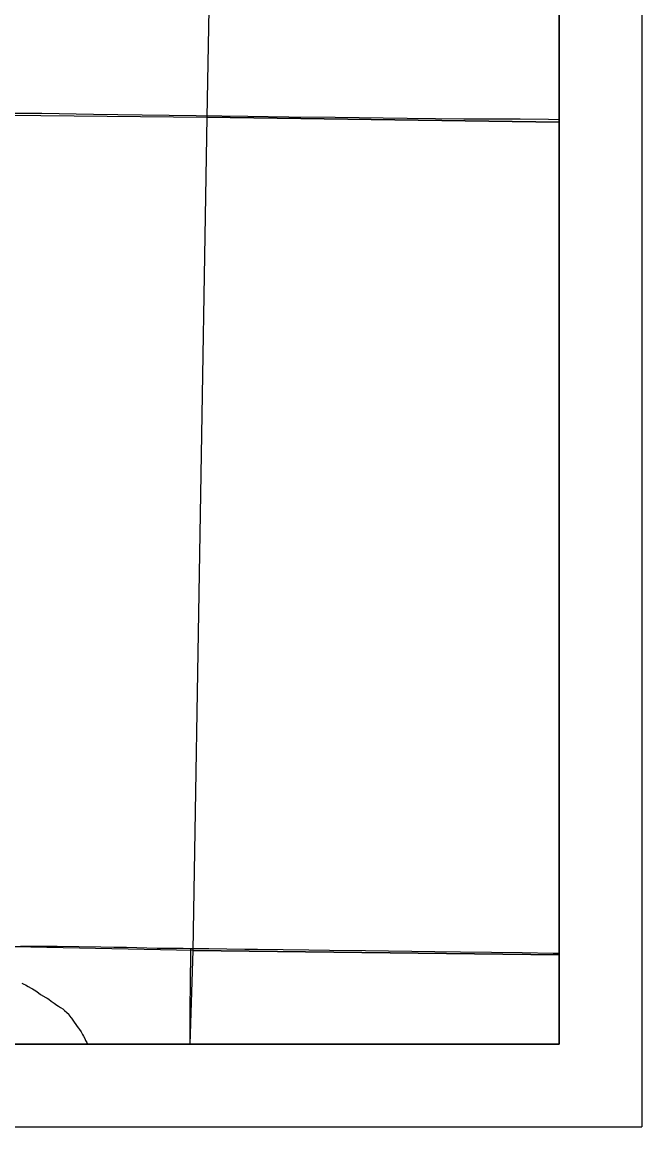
# Model space of a CAD drawing. Extents: x -209 to 4852, y 0 to 905.
# Drawn here: x -84.22 to -69.23, y 277.92 to 304.63 of the extents above; entities that cross this region are included whole.
import ezdxf

# ---------------------------------------------------------------- set-up
doc = ezdxf.new("R2010")
doc.units = 0
for name, color, linetype in [('Default', 7, 'Continuous'), ('GM_X_Adjacent_County_Text', 7, 'Continuous'), ('GM_X_County_Road', 7, 'Continuous'), ('GM_X_County_Road_Text', 7, 'Continuous'), ('GM_X_County_ROW', 7, 'Continuous'), ('GM_X_County_Subdivision_Text', 7, 'Continuous'), ('GM_X_Minor_Lake_Text', 7, 'Continuous'), ('GM_X_Minor_River', 7, 'Continuous'), ('GM_X_Minor_River_Text', 7, 'Continuous'), ('SH_Data', 7, 'Continuous')]:
    doc.layers.add(name, color=color, linetype=linetype)

msp = doc.modelspace()

# ---------------------------------------------------------------- linework, layer by layer
at = {"layer": 'Default'}
for points in [[(-207.234, 415.916), (-71.234, 415.916), (-71.234, 279.916), (-207.234, 279.916)], [(-71.234, 279.916), (-71.234, 415.916), (-207.234, 415.916), (-207.234, 279.916)]]:
    msp.add_lwpolyline(points, close=True, dxfattribs=at)
at = {"layer": 'GM_X_Adjacent_County_Text'}
msp.add_lwpolyline([(-100.12, 279.916), (-71.234, 279.916), (-71.234, 415.916), (-98.012, 415.916), (-98.074, 413.078), (-98.091, 408.753), (-98.174, 402.771), (-98.23, 398.743), (-98.371, 392.978), (-98.564, 385.071), (-98.799, 375.44), (-98.839, 372.823), (-99.362, 344.63), (-99.537, 322.581), (-99.585, 312.422), (-99.842, 308.938), (-99.816, 306.687), (-99.81, 305.088), (-99.838, 302.628), (-99.907, 296.469), (-99.833, 295.315)], close=True, dxfattribs=at)
msp.add_lwpolyline([(-100.12, 279.916), (-71.234, 279.916), (-71.234, 415.916), (-98.012, 415.916), (-98.074, 413.078), (-98.091, 408.753), (-98.174, 402.771), (-98.23, 398.743), (-98.371, 392.978), (-98.564, 385.071), (-98.799, 375.44), (-98.839, 372.823), (-99.362, 344.63), (-99.537, 322.581), (-99.585, 312.422), (-99.842, 308.938), (-99.816, 306.687), (-99.81, 305.088), (-99.838, 302.628), (-99.907, 296.469), (-99.833, 295.315)], close=True, dxfattribs=at)
msp.add_lwpolyline([(-100.12, 279.916), (-71.234, 279.916), (-71.234, 415.916), (-98.012, 415.916), (-98.074, 413.078), (-98.091, 408.753), (-98.174, 402.771), (-98.23, 398.743), (-98.371, 392.978), (-98.564, 385.071), (-98.799, 375.44), (-98.839, 372.823), (-99.362, 344.63), (-99.537, 322.581), (-99.585, 312.422), (-99.842, 308.938), (-99.816, 306.687), (-99.81, 305.088), (-99.838, 302.628), (-99.907, 296.469), (-99.833, 295.315)], close=True, dxfattribs=at)
msp.add_lwpolyline([(-100.12, 279.916), (-71.234, 279.916), (-71.234, 415.916), (-98.012, 415.916), (-98.074, 413.078), (-98.091, 408.753), (-98.174, 402.771), (-98.23, 398.743), (-98.371, 392.978), (-98.564, 385.071), (-98.799, 375.44), (-98.839, 372.823), (-99.362, 344.63), (-99.537, 322.581), (-99.585, 312.422), (-99.842, 308.938), (-99.816, 306.687), (-99.81, 305.088), (-99.838, 302.628), (-99.907, 296.469), (-99.833, 295.315)], close=True, dxfattribs=at)
at = {"layer": 'GM_X_County_Road'}
for points in [[(-84.222, 281.391), (-84.176, 281.368), (-84.138, 281.352), (-84.071, 281.313), (-84.003, 281.274), (-83.965, 281.251), (-83.927, 281.227), (-83.86, 281.188), (-83.777, 281.119), (-83.649, 281.048), (-83.611, 281.025), (-83.574, 281.002), (-83.513, 280.955), (-83.446, 280.909)], [(-83.446, 280.909), (-83.378, 280.862), (-83.34, 280.839), (-83.288, 280.807), (-83.235, 280.769), (-83.19, 280.73), (-83.137, 280.684), (-83.092, 280.645), (-83.078, 280.607), (-83.025, 280.545), (-82.995, 280.499), (-82.958, 280.445), (-82.921, 280.392), (-82.884, 280.345), (-82.854, 280.307), (-82.832, 280.269), (-82.794, 280.215), (-82.757, 280.154), (-82.735, 280.108), (-82.705, 280.054), (-82.683, 280.008), (-82.653, 279.954), (-82.638, 279.916)]]:
    msp.add_lwpolyline(points, dxfattribs=at)
at = {"layer": 'GM_X_County_Road_Text'}
msp.add_lwpolyline([(-80.16, 279.916), (-80.159, 279.935), (-80.153, 280.681), (-80.146, 281.489), (-80.14, 282.044), (-80.14, 282.18), (-80.14, 282.232)], dxfattribs=at)
at = {"layer": 'GM_X_County_ROW'}
msp.add_lwpolyline([(-99.828, 302.652), (-99.712, 302.651), (-99.155, 302.644), (-98.595, 302.64), (-97.6, 302.625), (-96.73, 302.616), (-95.487, 302.601), (-90.141, 302.531), (-89.208, 302.516), (-86.286, 302.47), (-84.919, 302.443), (-84.422, 302.435), (-83.738, 302.429), (-82.495, 302.408), (-81.314, 302.394), (-80.008, 302.371), (-78.765, 302.357), (-77.77, 302.343), (-76.651, 302.335), (-74.911, 302.312), (-73.543, 302.296), (-72.176, 302.29), (-71.492, 302.285), (-71.234, 302.279)], dxfattribs=at)
at = {"layer": 'GM_X_County_Subdivision_Text'}
for points in [[(-89.72, 281.226), (-89.498, 281.31), (-89.091, 281.462), (-88.624, 281.633), (-88.037, 281.839), (-87.684, 281.957), (-87.447, 282.029), (-87.207, 282.093), (-86.966, 282.147), (-86.783, 282.181), (-86.6, 282.209), (-86.415, 282.231), (-86.23, 282.246), (-86.044, 282.255), (-85.672, 282.267), (-85.237, 282.275), (-84.26, 282.285), (-83.932, 282.288), (-83.373, 282.29), (-82.317, 282.273), (-82, 282.266)], [(-82, 282.266), (-81.696, 282.259), (-80.95, 282.242), (-80.328, 282.235), (-80.14, 282.232), (-79.707, 282.227), (-78.837, 282.216), (-78.526, 282.212), (-77.905, 282.205), (-77.284, 282.195), (-76.786, 282.189), (-75.917, 282.179), (-75.357, 282.174), (-74.798, 282.165), (-74.239, 282.155), (-73.618, 282.148), (-72.871, 282.143), (-72.126, 282.131), (-71.38, 282.12), (-71.234, 282.117)]]:
    msp.add_lwpolyline(points, dxfattribs=at)
at = {"layer": 'GM_X_Minor_Lake_Text'}
msp.add_lwpolyline([(-100.12, 279.916), (-71.234, 279.916), (-71.234, 402.335), (-98.174, 402.771), (-98.23, 398.743), (-98.371, 392.978), (-98.564, 385.071), (-98.799, 375.44), (-98.839, 372.823), (-99.362, 344.63), (-99.537, 322.581), (-99.585, 312.422), (-99.842, 308.938), (-99.816, 306.687), (-99.81, 305.088), (-99.838, 302.628), (-99.907, 296.469), (-99.833, 295.315)], close=True, dxfattribs=at)
at = {"layer": 'GM_X_Minor_River'}
for points in [[(-71.234, 302.21), (-71.234, 322.271), (-79.384, 322.33), (-79.749, 302.336)], [(-71.234, 282.078), (-71.234, 302.21), (-79.749, 302.336), (-80.094, 282.183)], [(-80.162, 279.916), (-71.234, 279.916), (-71.234, 282.078), (-80.094, 282.183)]]:
    msp.add_lwpolyline(points, close=True, dxfattribs=at)
msp.add_lwpolyline([(-99.821, 302.534), (-79.749, 302.336), (-80.094, 282.183), (-85.191, 282.287)], dxfattribs=at)
at = {"layer": 'GM_X_Minor_River_Text'}
msp.add_lwpolyline([(-100.12, 279.916), (-71.234, 279.916), (-71.234, 415.916), (-98.012, 415.916), (-98.074, 413.078), (-98.091, 408.753), (-98.174, 402.771), (-98.23, 398.743), (-98.371, 392.978), (-98.564, 385.071), (-98.799, 375.44), (-98.839, 372.823), (-99.362, 344.63), (-99.537, 322.581), (-99.585, 312.422), (-99.842, 308.938), (-99.816, 306.687), (-99.81, 305.088), (-99.838, 302.628), (-99.907, 296.469), (-99.833, 295.315)], close=True, dxfattribs=at)
at = {"layer": 'SH_Data'}
for p, q in [((-69.234, 417.916), (-69.234, 277.916)), ((-71.234, 415.916), (-71.234, 279.916)), ((-207.234, 279.916), (-71.234, 279.916)), ((-209.234, 277.916), (-69.234, 277.916))]:
    msp.add_line(p, q, dxfattribs=at)

doc.saveas('drawing.dxf')
